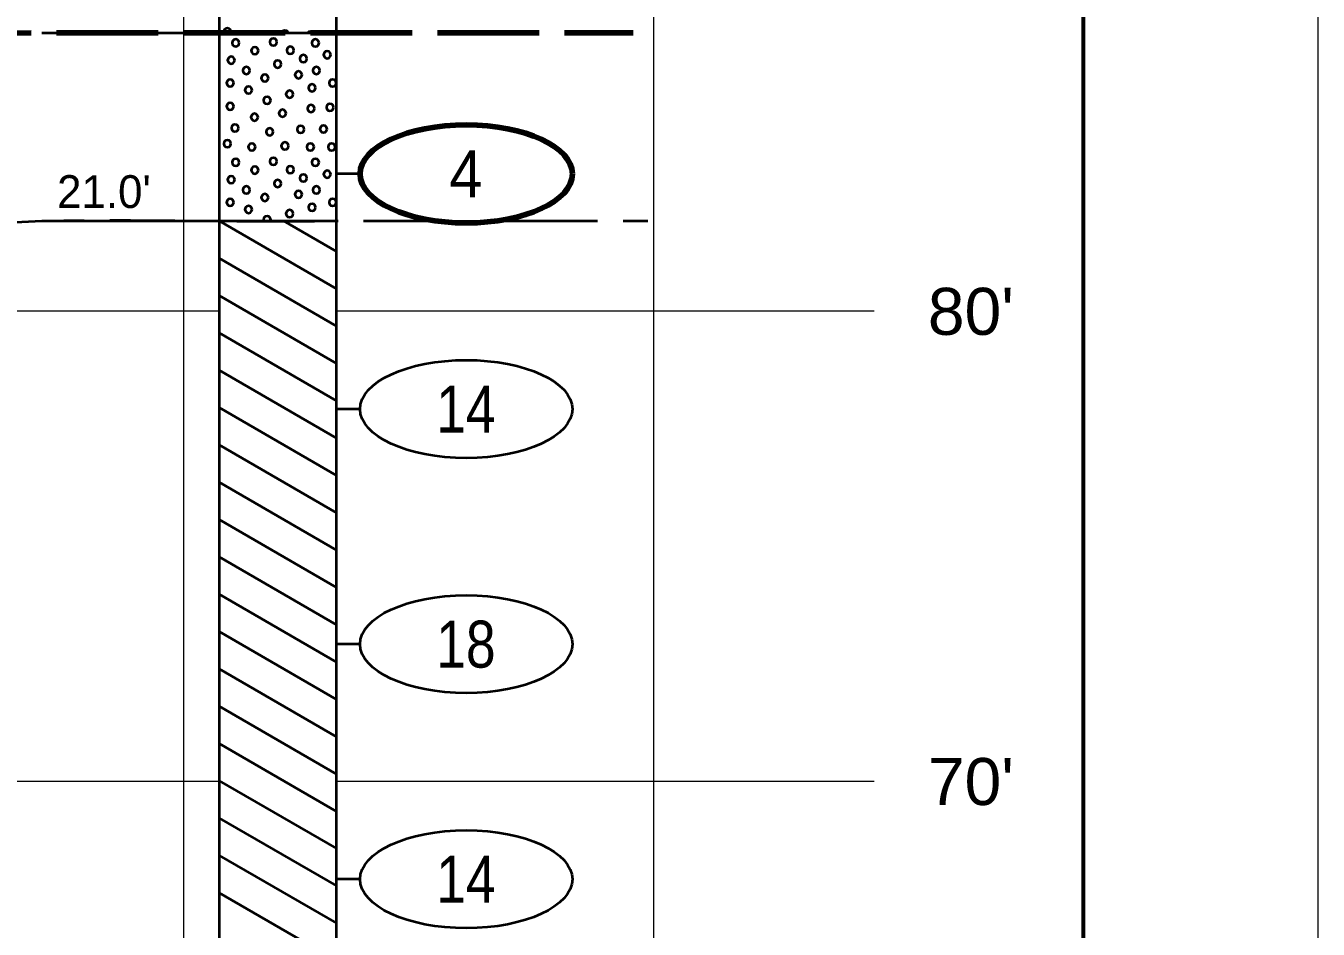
# Model space of a CAD drawing. Extents: x -76 to 974, y -1080 to -735.
# Drawn here: x 190.03 to 217.51, y -965.24 to -946.03 of the extents above; entities that cross this region are included whole.
import ezdxf
from ezdxf.enums import TextEntityAlignment as Align

# ---------------------------------------------------------------- set-up
doc = ezdxf.new("R2010")
doc.units = 0
doc.header["$LTSCALE"] = 0.36
doc.linetypes.add('LONG_DASHED', pattern=[7.5, 6, -1.5])
for name, color, linetype, lineweight in [('27', 7, 'Continuous', 40), ('28', 7, 'LONG_DASHED', 60), ('63', 7, 'Continuous', 35), ('7', 7, 'Continuous', 13)]:
    doc.layers.add(name, color=color, linetype=linetype, lineweight=lineweight)

msp = doc.modelspace()

# ---------------------------------------------------------------- linework, layer by layer
at = {"layer": '27'}
for p, q in [((194.1412, -936.1789), (194.1412, -946.1789)), ((196.6412, -946.1789), (196.6412, -936.1789)), ((190.3737, -946.1789), (194.1411, -946.1789)), ((194.1412, -946.1789), (196.6412, -946.1789)), ((194.1412, -946.1789), (194.1412, -950.1789)), ((196.6412, -950.1789), (196.6412, -946.1789)), ((197.1412, -949.1789), (196.6412, -949.1789)), ((190.3737, -950.1789), (194.1411, -950.1789)), ((194.1412, -950.1789), (196.6412, -950.1789)), ((194.1412, -950.1789), (196.6412, -951.6223)), ((194.1412, -950.1789), (194.1412, -976.1789)), ((195.5159, -950.1789), (196.6412, -950.8286)), ((195.5159, -950.1789), (196.6412, -950.8286)), ((196.6412, -976.1789), (196.6412, -950.1789)), ((194.1412, -950.9727), (196.6412, -952.4161)), ((194.1412, -950.9727), (196.6412, -952.4161)), ((194.1412, -951.7664), (196.6412, -953.2098)), ((194.1412, -952.5602), (196.6412, -954.0036)), ((194.1412, -952.5602), (196.6412, -954.0036)), ((194.1412, -953.3539), (196.6412, -954.7973)), ((194.1412, -954.1477), (196.6412, -955.5911)), ((194.1412, -954.1477), (196.6412, -955.5911)), ((197.1412, -954.1789), (196.6412, -954.1789)), ((194.1412, -954.9414), (196.6412, -956.3848)), ((194.1412, -955.7352), (196.6412, -957.1786)), ((194.1412, -955.7352), (196.6412, -957.1786)), ((194.1412, -956.5289), (196.6412, -957.9723)), ((194.1412, -957.3227), (196.6412, -958.7661)), ((194.1412, -957.3227), (196.6412, -958.7661)), ((194.1412, -958.1164), (196.6412, -959.5598)), ((194.1412, -958.9102), (196.6412, -960.3536)), ((194.1412, -958.9102), (196.6412, -960.3536)), ((197.1412, -959.1789), (196.6412, -959.1789)), ((194.1412, -959.7039), (196.6412, -961.1473)), ((194.1412, -960.4977), (196.6412, -961.9411)), ((194.1412, -960.4977), (196.6412, -961.9411)), ((194.1412, -961.2914), (196.6412, -962.7348)), ((194.1412, -962.0852), (196.6412, -963.5286)), ((194.1412, -962.0852), (196.6412, -963.5286)), ((194.1412, -962.8789), (196.6412, -964.3223)), ((194.1412, -963.6727), (196.6412, -965.1161)), ((194.1412, -963.6727), (196.6412, -965.1161)), ((197.1412, -964.1789), (196.6412, -964.1789)), ((194.1412, -964.4664), (196.6412, -965.9098))]:
    msp.add_line(p, q, dxfattribs=at)
for points in [[(194.3955, -946.1554), (194.3853, -946.1173), (194.3574, -946.0894), (194.3193, -946.0792), (194.2812, -946.0894), (194.2533, -946.1173), (194.2431, -946.1554), (194.2494, -946.1789), (194.3892, -946.1789)], [(194.8761, -946.1593), (194.838, -946.1491), (194.7999, -946.1593), (194.7803, -946.1789), (194.8957, -946.1789)], [(195.6083, -946.1643), (195.5804, -946.1364), (195.5423, -946.1262), (195.5042, -946.1364), (195.4763, -946.1643), (195.4724, -946.1789), (195.6122, -946.1789)], [(196.1232, -946.1593), (196.0851, -946.1491), (196.047, -946.1593), (196.0274, -946.1789), (196.1429, -946.1789)], [(196.5733, -946.1593), (196.5352, -946.1491), (196.4971, -946.1593), (196.4774, -946.1789), (196.5929, -946.1789)], [(194.5731, -946.3916), (194.5629, -946.3535), (194.535, -946.3256), (194.4969, -946.3154), (194.4588, -946.3256), (194.4309, -946.3535), (194.4207, -946.3916), (194.4309, -946.4297), (194.4588, -946.4575), (194.4969, -946.4678), (194.535, -946.4575), (194.5629, -946.4297)], [(195.374, -946.372), (195.3638, -946.3339), (195.3359, -946.306), (195.2978, -946.2958), (195.2597, -946.306), (195.2319, -946.3339), (195.2216, -946.372), (195.2319, -946.4101), (195.2597, -946.438), (195.2978, -946.4482), (195.3359, -946.438), (195.3638, -946.4101)], [(196.2677, -946.3916), (196.2575, -946.3535), (196.2296, -946.3256), (196.1915, -946.3154), (196.1534, -946.3256), (196.1255, -946.3535), (196.1153, -946.3916), (196.1255, -946.4297), (196.1534, -946.4576), (196.1915, -946.4678), (196.2296, -946.4576), (196.2575, -946.4297)], [(194.4769, -946.7594), (194.4667, -946.7213), (194.4388, -946.6934), (194.4007, -946.6832), (194.3626, -946.6934), (194.3347, -946.7213), (194.3245, -946.7594), (194.3347, -946.7975), (194.3626, -946.8254), (194.4007, -946.8356), (194.4388, -946.8254), (194.4667, -946.7975)], [(194.978, -946.5568), (194.9678, -946.5187), (194.9399, -946.4908), (194.9018, -946.4806), (194.8637, -946.4908), (194.8358, -946.5187), (194.8256, -946.5568), (194.8358, -946.5949), (194.8637, -946.6228), (194.9018, -946.633), (194.9399, -946.6228), (194.9678, -946.5949)], [(195.7331, -946.5478), (195.7229, -946.5097), (195.695, -946.4818), (195.6569, -946.4716), (195.6188, -946.4818), (195.5909, -946.5097), (195.5807, -946.5478), (195.5909, -946.5859), (195.6188, -946.6138), (195.6569, -946.624), (195.695, -946.6138), (195.7229, -946.5859)], [(196.0113, -946.7251), (196.0011, -946.687), (195.9732, -946.6591), (195.9351, -946.6489), (195.897, -946.6591), (195.8691, -946.687), (195.8589, -946.7251), (195.8691, -946.7632), (195.897, -946.7911), (195.9351, -946.8013), (195.9732, -946.7911), (196.0011, -946.7632)], [(196.5186, -946.6437), (196.5083, -946.6056), (196.4805, -946.5777), (196.4424, -946.5675), (196.4043, -946.5777), (196.3764, -946.6056), (196.3662, -946.6437), (196.3764, -946.6818), (196.4043, -946.7097), (196.4424, -946.7199), (196.4805, -946.7097), (196.5083, -946.6818)], [(194.7998, -946.9781), (194.7896, -946.94), (194.7617, -946.9121), (194.7236, -946.9019), (194.6855, -946.9121), (194.6576, -946.94), (194.6474, -946.9781), (194.6576, -947.0162), (194.6855, -947.0441), (194.7236, -947.0543), (194.7617, -947.0441), (194.7896, -947.0162)], [(195.463, -946.8426), (195.4528, -946.8045), (195.4249, -946.7766), (195.3868, -946.7664), (195.3487, -946.7766), (195.3208, -946.8045), (195.3106, -946.8426), (195.3208, -946.8807), (195.3487, -946.9086), (195.3868, -946.9188), (195.4249, -946.9086), (195.4528, -946.8807)], [(195.9071, -947.0709), (195.8969, -947.0328), (195.869, -947.0049), (195.8309, -946.9947), (195.7928, -947.0049), (195.7649, -947.0328), (195.7547, -947.0709), (195.7649, -947.109), (195.7928, -947.1369), (195.8309, -947.1471), (195.869, -947.1369), (195.8969, -947.109)], [(196.2885, -946.9781), (196.2782, -946.94), (196.2504, -946.9121), (196.2123, -946.9019), (196.1742, -946.9121), (196.1463, -946.94), (196.1361, -946.9781), (196.1463, -947.0162), (196.1742, -947.0441), (196.2123, -947.0543), (196.2504, -947.0441), (196.2782, -947.0162)], [(194.454, -947.2438), (194.4438, -947.2057), (194.4159, -947.1778), (194.3778, -947.1676), (194.3397, -947.1778), (194.3118, -947.2057), (194.3016, -947.2438), (194.3118, -947.2819), (194.3397, -947.3097), (194.3778, -947.32), (194.4159, -947.3097), (194.4438, -947.2819)], [(195.1913, -947.1395), (195.1811, -947.1014), (195.1532, -947.0735), (195.1151, -947.0633), (195.077, -947.0735), (195.0492, -947.1014), (195.0389, -947.1395), (195.0492, -947.1776), (195.077, -947.2055), (195.1151, -947.2157), (195.1532, -947.2055), (195.1811, -947.1776)], [(196.1957, -947.348), (196.1854, -947.3099), (196.1576, -947.282), (196.1195, -947.2718), (196.0814, -947.282), (196.0535, -947.3099), (196.0433, -947.348), (196.0535, -947.3861), (196.0814, -947.414), (196.1195, -947.4242), (196.1576, -947.414), (196.1854, -947.3861)], [(196.6342, -947.2438), (196.624, -947.2057), (196.5961, -947.1778), (196.558, -947.1676), (196.5199, -947.1778), (196.4921, -947.2057), (196.4818, -947.2438), (196.4921, -947.2819), (196.5199, -947.3097), (196.558, -947.32), (196.5961, -947.3097), (196.624, -947.2819)], [(194.8456, -947.3938), (194.8354, -947.3557), (194.8075, -947.3278), (194.7694, -947.3176), (194.7313, -947.3278), (194.7034, -947.3557), (194.6932, -947.3938), (194.7034, -947.4319), (194.7313, -947.4598), (194.7694, -947.47), (194.8075, -947.4598), (194.8354, -947.4319)], [(195.2397, -947.6124), (195.2294, -947.5743), (195.2016, -947.5464), (195.1635, -947.5362), (195.1254, -947.5464), (195.0975, -947.5743), (195.0873, -947.6124), (195.0975, -947.6505), (195.1254, -947.6784), (195.1635, -947.6886), (195.2016, -947.6784), (195.2294, -947.6505)], [(195.7177, -947.4815), (195.7074, -947.4434), (195.6796, -947.4155), (195.6415, -947.4053), (195.6034, -947.4155), (195.5755, -947.4434), (195.5653, -947.4815), (195.5755, -947.5196), (195.6034, -947.5475), (195.6415, -947.5577), (195.6796, -947.5475), (195.7074, -947.5196)], [(194.454, -947.7396), (194.4438, -947.7015), (194.4159, -947.6736), (194.3778, -947.6634), (194.3397, -947.6736), (194.3118, -947.7015), (194.3016, -947.7396), (194.3118, -947.7777), (194.3397, -947.8055), (194.3778, -947.8158), (194.4159, -947.8055), (194.4438, -947.7777)], [(195.5676, -947.887), (195.5574, -947.8489), (195.5295, -947.821), (195.4914, -947.8108), (195.4533, -947.821), (195.4255, -947.8489), (195.4152, -947.887), (195.4255, -947.9251), (195.4533, -947.953), (195.4914, -947.9632), (195.5295, -947.953), (195.5574, -947.9251)], [(196.1728, -947.7866), (196.1626, -947.7485), (196.1347, -947.7206), (196.0966, -947.7104), (196.0585, -947.7206), (196.0306, -947.7485), (196.0204, -947.7866), (196.0306, -947.8247), (196.0585, -947.8526), (196.0966, -947.8628), (196.1347, -947.8526), (196.1626, -947.8247)], [(196.577, -947.7624), (196.5668, -947.7243), (196.5389, -947.6964), (196.5008, -947.6862), (196.4627, -947.6964), (196.4348, -947.7243), (196.4246, -947.7624), (196.4348, -947.8005), (196.4627, -947.8284), (196.5008, -947.8386), (196.5389, -947.8284), (196.5668, -947.8005)], [(194.9727, -947.9709), (194.9625, -947.9328), (194.9346, -947.9049), (194.8965, -947.8947), (194.8584, -947.9049), (194.8305, -947.9328), (194.8203, -947.9709), (194.8305, -948.009), (194.8584, -948.0369), (194.8965, -948.0471), (194.9346, -948.0369), (194.9625, -948.009)], [(194.557, -948.2023), (194.5468, -948.1642), (194.5189, -948.1363), (194.4808, -948.1261), (194.4427, -948.1363), (194.4148, -948.1642), (194.4046, -948.2023), (194.4148, -948.2404), (194.4427, -948.2683), (194.4808, -948.2785), (194.5189, -948.2683), (194.5468, -948.2404)], [(195.2956, -948.2824), (195.2854, -948.2443), (195.2575, -948.2164), (195.2194, -948.2062), (195.1813, -948.2164), (195.1534, -948.2443), (195.1432, -948.2824), (195.1534, -948.3205), (195.1813, -948.3484), (195.2194, -948.3586), (195.2575, -948.3484), (195.2854, -948.3205)], [(195.9528, -948.2315), (195.9426, -948.1934), (195.9147, -948.1655), (195.8766, -948.1553), (195.8385, -948.1655), (195.8106, -948.1934), (195.8004, -948.2315), (195.8106, -948.2696), (195.8385, -948.2975), (195.8766, -948.3077), (195.9147, -948.2975), (195.9426, -948.2696)], [(196.4385, -948.2239), (196.4283, -948.1858), (196.4004, -948.1579), (196.3623, -948.1477), (196.3242, -948.1579), (196.2963, -948.1858), (196.2861, -948.2239), (196.2963, -948.262), (196.3242, -948.2899), (196.3623, -948.3001), (196.4004, -948.2899), (196.4283, -948.262)], [(194.3955, -948.5354), (194.3853, -948.4973), (194.3574, -948.4694), (194.3193, -948.4592), (194.2812, -948.4694), (194.2533, -948.4973), (194.2431, -948.5354), (194.2533, -948.5735), (194.2812, -948.6014), (194.3193, -948.6116), (194.3574, -948.6014), (194.3853, -948.5735)], [(194.9142, -948.6053), (194.904, -948.5672), (194.8761, -948.5393), (194.838, -948.5291), (194.7999, -948.5393), (194.772, -948.5672), (194.7618, -948.6053), (194.772, -948.6434), (194.7999, -948.6713), (194.838, -948.6815), (194.8761, -948.6713), (194.904, -948.6434)], [(195.6185, -948.5824), (195.6083, -948.5443), (195.5804, -948.5164), (195.5423, -948.5062), (195.5042, -948.5164), (195.4763, -948.5443), (195.4661, -948.5824), (195.4763, -948.6205), (195.5042, -948.6484), (195.5423, -948.6586), (195.5804, -948.6484), (195.6083, -948.6205)], [(196.1613, -948.6053), (196.1511, -948.5672), (196.1232, -948.5393), (196.0851, -948.5291), (196.047, -948.5393), (196.0191, -948.5672), (196.0089, -948.6053), (196.0191, -948.6434), (196.047, -948.6713), (196.0851, -948.6815), (196.1232, -948.6713), (196.1511, -948.6434)], [(196.6114, -948.6053), (196.6011, -948.5672), (196.5733, -948.5393), (196.5352, -948.5291), (196.4971, -948.5393), (196.4692, -948.5672), (196.459, -948.6053), (196.4692, -948.6434), (196.4971, -948.6713), (196.5352, -948.6815), (196.5733, -948.6713), (196.6011, -948.6434)], [(194.5731, -948.9316), (194.5629, -948.8935), (194.535, -948.8656), (194.4969, -948.8554), (194.4588, -948.8656), (194.4309, -948.8935), (194.4207, -948.9316), (194.4309, -948.9697), (194.4588, -948.9975), (194.4969, -949.0078), (194.535, -948.9975), (194.5629, -948.9697)], [(195.374, -948.912), (195.3638, -948.8739), (195.3359, -948.846), (195.2978, -948.8358), (195.2597, -948.846), (195.2319, -948.8739), (195.2216, -948.912), (195.2319, -948.9501), (195.2597, -948.978), (195.2978, -948.9882), (195.3359, -948.978), (195.3638, -948.9501)], [(196.2677, -948.9316), (196.2575, -948.8935), (196.2296, -948.8656), (196.1915, -948.8554), (196.1534, -948.8656), (196.1255, -948.8935), (196.1153, -948.9316), (196.1255, -948.9697), (196.1534, -948.9976), (196.1915, -949.0078), (196.2296, -948.9976), (196.2575, -948.9697)], [(194.978, -949.0968), (194.9678, -949.0587), (194.9399, -949.0308), (194.9018, -949.0206), (194.8637, -949.0308), (194.8358, -949.0587), (194.8256, -949.0968), (194.8358, -949.1349), (194.8637, -949.1628), (194.9018, -949.173), (194.9399, -949.1628), (194.9678, -949.1349)], [(195.7331, -949.0878), (195.7229, -949.0497), (195.695, -949.0218), (195.6569, -949.0116), (195.6188, -949.0218), (195.5909, -949.0497), (195.5807, -949.0878), (195.5909, -949.1259), (195.6188, -949.1538), (195.6569, -949.164), (195.695, -949.1538), (195.7229, -949.1259)], [(196.0113, -949.2651), (196.0011, -949.227), (195.9732, -949.1991), (195.9351, -949.1889), (195.897, -949.1991), (195.8691, -949.227), (195.8589, -949.2651), (195.8691, -949.3032), (195.897, -949.3311), (195.9351, -949.3413), (195.9732, -949.3311), (196.0011, -949.3032)], [(196.5186, -949.1837), (196.5083, -949.1456), (196.4805, -949.1177), (196.4424, -949.1075), (196.4043, -949.1177), (196.3764, -949.1456), (196.3662, -949.1837), (196.3764, -949.2218), (196.4043, -949.2497), (196.4424, -949.2599), (196.4805, -949.2497), (196.5083, -949.2218)], [(194.4769, -949.2994), (194.4667, -949.2613), (194.4388, -949.2334), (194.4007, -949.2232), (194.3626, -949.2334), (194.3347, -949.2613), (194.3245, -949.2994), (194.3347, -949.3375), (194.3626, -949.3654), (194.4007, -949.3756), (194.4388, -949.3654), (194.4667, -949.3375)], [(194.7998, -949.5181), (194.7896, -949.48), (194.7617, -949.4521), (194.7236, -949.4419), (194.6855, -949.4521), (194.6576, -949.48), (194.6474, -949.5181), (194.6576, -949.5562), (194.6855, -949.5841), (194.7236, -949.5943), (194.7617, -949.5841), (194.7896, -949.5562)], [(195.463, -949.3826), (195.4528, -949.3445), (195.4249, -949.3166), (195.3868, -949.3064), (195.3487, -949.3166), (195.3208, -949.3445), (195.3106, -949.3826), (195.3208, -949.4207), (195.3487, -949.4486), (195.3868, -949.4588), (195.4249, -949.4486), (195.4528, -949.4207)], [(196.2885, -949.5181), (196.2782, -949.48), (196.2504, -949.4521), (196.2123, -949.4419), (196.1742, -949.4521), (196.1463, -949.48), (196.1361, -949.5181), (196.1463, -949.5562), (196.1742, -949.5841), (196.2123, -949.5943), (196.2504, -949.5841), (196.2782, -949.5562)], [(194.454, -949.7838), (194.4438, -949.7457), (194.4159, -949.7178), (194.3778, -949.7076), (194.3397, -949.7178), (194.3118, -949.7457), (194.3016, -949.7838), (194.3118, -949.8219), (194.3397, -949.8497), (194.3778, -949.86), (194.4159, -949.8497), (194.4438, -949.8219)], [(195.1913, -949.6795), (195.1811, -949.6414), (195.1532, -949.6135), (195.1151, -949.6033), (195.077, -949.6135), (195.0492, -949.6414), (195.0389, -949.6795), (195.0492, -949.7176), (195.077, -949.7455), (195.1151, -949.7557), (195.1532, -949.7455), (195.1811, -949.7176)], [(195.9071, -949.6109), (195.8969, -949.5728), (195.869, -949.5449), (195.8309, -949.5347), (195.7928, -949.5449), (195.7649, -949.5728), (195.7547, -949.6109), (195.7649, -949.649), (195.7928, -949.6769), (195.8309, -949.6871), (195.869, -949.6769), (195.8969, -949.649)], [(196.6342, -949.7838), (196.624, -949.7457), (196.5961, -949.7178), (196.558, -949.7076), (196.5199, -949.7178), (196.4921, -949.7457), (196.4818, -949.7838), (196.4921, -949.8219), (196.5199, -949.8497), (196.558, -949.86), (196.5961, -949.8497), (196.624, -949.8219)], [(194.8456, -949.9338), (194.8354, -949.8957), (194.8075, -949.8678), (194.7694, -949.8576), (194.7313, -949.8678), (194.7034, -949.8957), (194.6932, -949.9338), (194.7034, -949.9719), (194.7313, -949.9998), (194.7694, -950.01), (194.8075, -949.9998), (194.8354, -949.9719)], [(195.7177, -950.0215), (195.7074, -949.9834), (195.6796, -949.9555), (195.6415, -949.9453), (195.6034, -949.9555), (195.5755, -949.9834), (195.5653, -950.0215), (195.5755, -950.0596), (195.6034, -950.0875), (195.6415, -950.0977), (195.6796, -950.0875), (195.7074, -950.0596)], [(196.1957, -949.888), (196.1854, -949.8499), (196.1576, -949.822), (196.1195, -949.8118), (196.0814, -949.822), (196.0535, -949.8499), (196.0433, -949.888), (196.0535, -949.9261), (196.0814, -949.954), (196.1195, -949.9642), (196.1576, -949.954), (196.1854, -949.9261)], [(195.2397, -950.1524), (195.2294, -950.1143), (195.2016, -950.0864), (195.1635, -950.0762), (195.1254, -950.0864), (195.0975, -950.1143), (195.0873, -950.1524), (195.0944, -950.1789), (195.2326, -950.1789)]]:
    msp.add_lwpolyline(points, close=True, dxfattribs=at)
at = {"layer": '27', "lineweight": 100}
msp.add_ellipse((199.3986, -949.1789), major_axis=(2.2574, 0), ratio=0.461538, dxfattribs=at)
at = {"layer": '27'}
for centre in [(199.3986, -954.1789), (199.3986, -959.1789), (199.3986, -964.1789)]:
    msp.add_ellipse(centre, major_axis=(2.2574, 0), ratio=0.461538, dxfattribs=at)
at = {"layer": '28', "lineweight": 40}
msp.add_line((200.0322, -950.1789), (203.2587, -950.1789), dxfattribs=at)
at = {"layer": '28', "lineweight": 100}
msp.add_spline([(125.8971, -947.0132), (132.7068, -947.0789), (136.4742, -947.0789), (138.9742, -947.0789), (190.3737, -946.1789), (194.1411, -946.1789), (196.6412, -946.1789), (202.9475, -946.1789)], degree=3, dxfattribs=at)
at = {"layer": '28', "lineweight": 40}
msp.add_spline([(125.8971, -962.1648), (132.7068, -962.0789), (136.4742, -962.0789), (138.9742, -962.0789), (190.3737, -950.1789), (194.1411, -950.1789), (196.6412, -950.1789), (198.765, -950.1789)], degree=3, dxfattribs=at)
at = {"layer": '63', "lineweight": 13}
msp.add_line((217.515, -1056.1123), (217.515, -886.1123), dxfattribs=at)
at = {"layer": '63', "lineweight": 60}
msp.add_line((212.515, -891.4595), (212.515, -1052.1123), dxfattribs=at)
at = {"layer": '7'}
for p, q in [((193.3912, -1042.0988), (193.3912, -895.7205)), ((203.3912, -1042.0988), (203.3912, -895.7205)), ((138.9742, -952.09), (194.1412, -952.09)), ((196.6412, -952.09), (208.0761, -952.09)), ((138.9742, -962.09), (194.1412, -962.09)), ((196.6412, -962.09), (208.0761, -962.09))]:
    msp.add_line(p, q, dxfattribs=at)

# ---------------------------------------------------------------- texts
at = {"layer": '27'}
for s, width, p in [('4', 0.95, (199.3915, -949.6788)), ('14', 0.85, (199.3914, -954.6788)), ('18', 0.85, (199.3915, -959.6788)), ('14', 0.85, (199.3914, -964.6788))]:
    msp.add_text(s, height=1, dxfattribs=dict(at, width=width)).set_placement(p, align=Align.CENTER)
msp.add_text("21.0'", height=0.6976, dxfattribs=at).set_placement((190.6978, -949.9025))
at = {"layer": '63', "width": 1.05}
for s, p in [("80'", (210.1294, -952.6008)), ("70'", (210.1294, -962.6008))]:
    msp.add_text(s, height=1, dxfattribs=at).set_placement(p, align=Align.CENTER)

doc.saveas('drawing.dxf')
